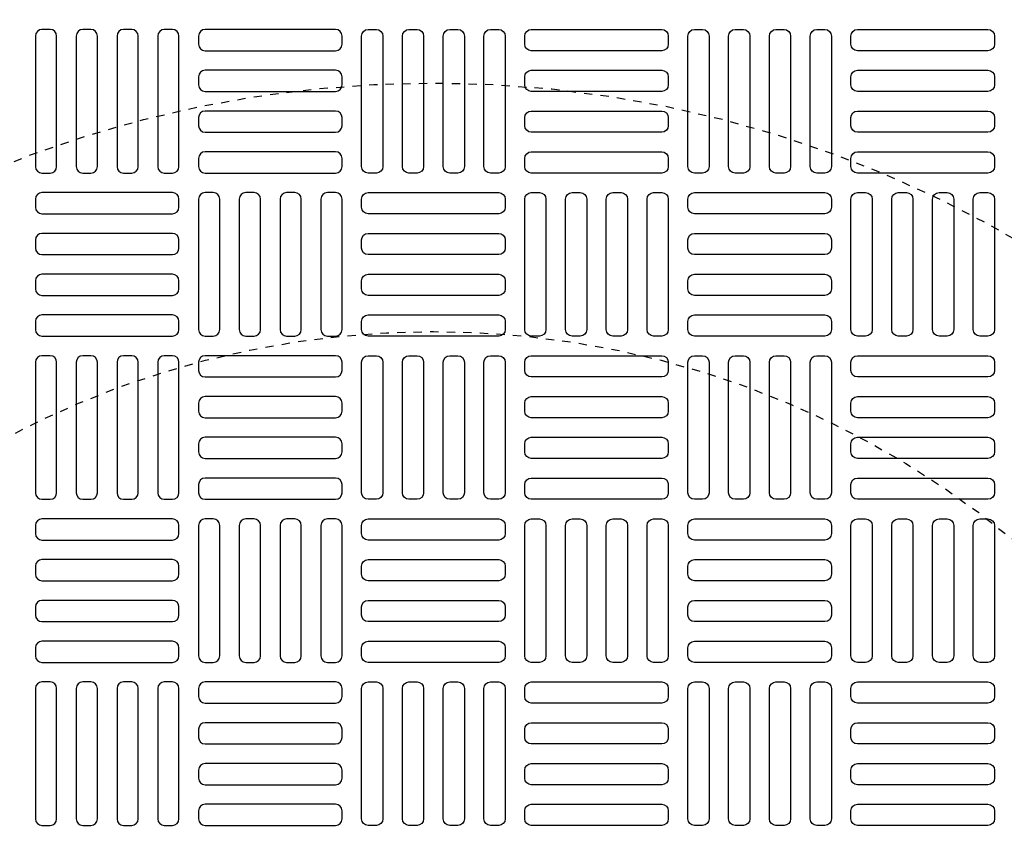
# Model space of a CAD drawing. Extents: x -169 to 6736, y -208 to 3022.
# Tile 446 of 656: x 1520 to 1532, y 1484 to 1494. Entities that reach past the tile are written whole.
import ezdxf

# ---------------------------------------------------------------- set-up
doc = ezdxf.new("R2010")
doc.units = 0
doc.header["$MEASUREMENT"] = 0
doc.linetypes.add('HIDDEN2', pattern=[0.28125, 0.1875, -0.09375])
doc.layers.get('DEFPOINTS').update_dxf_attribs({"linetype": 'CONTINUOUS'})
for name, color, linetype in [('TANK-MANHOLE-COVER-40', 2, 'CONTINUOUS'), ('TANK-MANHOLE-COVER-HATCH-40', 252, 'CONTINUOUS'), ('TANK-SLOPE', 3, 'CONTINUOUS')]:
    doc.layers.add(name, color=color, linetype=linetype)

msp = doc.modelspace()

# ---------------------------------------------------------------- linework, layer by layer
at = {"layer": 'DEFPOINTS', "color": 8, "linetype": 'HIDDEN2', "ltscale": 0.125}
msp.add_circle((1524.85787, 1479.01839), 14, dxfattribs=at)
msp.add_circle((1524.85787, 1479.01839), 14, dxfattribs=at)
at = {"layer": 'DEFPOINTS', "color": 8, "linetype": 'HIDDEN2', "ltscale": 0.5}
msp.add_circle((1524.85787, 1479.01839), 11, dxfattribs=at)
msp.add_circle((1524.85787, 1479.01839), 11, dxfattribs=at)
at = {"layer": 'TANK-MANHOLE-COVER-40', "color": 4, "linetype": 'Continuous'}
msp.add_circle((1524.85864, 1479.01839), 22.63902, dxfattribs=at)
at = {"layer": 'TANK-MANHOLE-COVER-40', "color": 1, "linetype": 'Continuous'}
msp.add_circle((1524.85864, 1479.01839), 22.44094, dxfattribs=at)
at = {"layer": 'TANK-MANHOLE-COVER-40', "color": 2, "linetype": 'Continuous'}
msp.add_circle((1524.85864, 1479.01839), 21.65354, dxfattribs=at)
at = {"layer": 'TANK-MANHOLE-COVER-HATCH-40', "linetype": 'Continuous', "flags": 128}
for points in [[(1520.23265, 1491.93178, 0.41421356), (1520.31139, 1492.01052), (1520.31139, 1493.58532, 0.41421356), (1520.23265, 1493.66406), (1520.13423, 1493.66406, 0.41421356), (1520.05549, 1493.58532), (1520.05549, 1492.01052, 0.41421356), (1520.13423, 1491.93178)], [(1520.72478, 1491.93178, 0.41421356), (1520.80352, 1492.01052), (1520.80352, 1493.58532, 0.41421356), (1520.72478, 1493.66406), (1520.62635, 1493.66406, 0.41421356), (1520.54761, 1493.58532), (1520.54761, 1492.01052, 0.41421356), (1520.62635, 1491.93178)], [(1521.2169, 1491.93178, 0.41421356), (1521.29564, 1492.01052), (1521.29564, 1493.58532, 0.41421356), (1521.2169, 1493.66406), (1521.11848, 1493.66406, 0.41421356), (1521.03974, 1493.58532), (1521.03974, 1492.01052, 0.41421356), (1521.11848, 1491.93178)], [(1521.70903, 1491.93178, 0.41421356), (1521.78777, 1492.01052), (1521.78777, 1493.58532, 0.41421356), (1521.70903, 1493.66406), (1521.6106, 1493.66406, 0.41421356), (1521.53186, 1493.58532), (1521.53186, 1492.01052, 0.41421356), (1521.6106, 1491.93178)], [(1522.02399, 1493.4869, 0.41421356), (1522.10273, 1493.40816), (1523.67753, 1493.40816, 0.41421356), (1523.75627, 1493.4869), (1523.75627, 1493.58532, 0.41421356), (1523.67753, 1493.66406), (1522.10273, 1493.66406, 0.41421356), (1522.02399, 1493.58532)], [(1524.07123, 1491.93178, -0.41421356), (1523.99249, 1492.01052), (1523.99249, 1493.58532, -0.41421356), (1524.07123, 1493.66406), (1524.16966, 1493.66406, -0.41421356), (1524.2484, 1493.58532), (1524.2484, 1492.01052, -0.41421356), (1524.16966, 1491.93178)], [(1524.56336, 1491.93178, -0.41421356), (1524.48462, 1492.01052), (1524.48462, 1493.58532, -0.41421356), (1524.56336, 1493.66406), (1524.66179, 1493.66406, -0.41421356), (1524.74053, 1493.58532), (1524.74053, 1492.01052, -0.41421356), (1524.66179, 1491.93178)], [(1525.05549, 1491.93178, -0.41421356), (1524.97675, 1492.01052), (1524.97675, 1493.58532, -0.41421356), (1525.05549, 1493.66406), (1525.15391, 1493.66406, -0.41421356), (1525.23265, 1493.58532), (1525.23265, 1492.01052, -0.41421356), (1525.15391, 1491.93178)], [(1525.54761, 1491.93178, -0.41421356), (1525.46887, 1492.01052), (1525.46887, 1493.58532, -0.41421356), (1525.54761, 1493.66406), (1525.64604, 1493.66406, -0.41421356), (1525.72478, 1493.58532), (1525.72478, 1492.01052, -0.41421356), (1525.64604, 1491.93178)], [(1527.69328, 1493.4869, -0.41421356), (1527.61454, 1493.40816), (1526.03974, 1493.40816, -0.41421356), (1525.961, 1493.4869), (1525.961, 1493.58532, -0.41421356), (1526.03974, 1493.66406), (1527.61454, 1493.66406, -0.41421356), (1527.69328, 1493.58532)], [(1528.00824, 1491.93178, -0.41421356), (1527.9295, 1492.01052), (1527.9295, 1493.58532, -0.41421356), (1528.00824, 1493.66406), (1528.10667, 1493.66406, -0.41421356), (1528.18541, 1493.58532), (1528.18541, 1492.01052, -0.41421356), (1528.10667, 1491.93178)], [(1528.50037, 1491.93178, -0.41421356), (1528.42163, 1492.01052), (1528.42163, 1493.58532, -0.41421356), (1528.50037, 1493.66406), (1528.59879, 1493.66406, -0.41421356), (1528.67753, 1493.58532), (1528.67753, 1492.01052, -0.41421356), (1528.59879, 1491.93178)], [(1528.99249, 1491.93178, -0.41421356), (1528.91375, 1492.01052), (1528.91375, 1493.58532, -0.41421356), (1528.99249, 1493.66406), (1529.09092, 1493.66406, -0.41421356), (1529.16966, 1493.58532), (1529.16966, 1492.01052, -0.41421356), (1529.09092, 1491.93178)], [(1529.48462, 1491.93178, -0.41421356), (1529.40588, 1492.01052), (1529.40588, 1493.58532, -0.41421356), (1529.48462, 1493.66406), (1529.58304, 1493.66406, -0.41421356), (1529.66179, 1493.58532), (1529.66179, 1492.01052, -0.41421356), (1529.58304, 1491.93178)], [(1531.63029, 1493.4869, -0.41421356), (1531.55155, 1493.40816), (1529.97675, 1493.40816, -0.41421356), (1529.89801, 1493.4869), (1529.89801, 1493.58532, -0.41421356), (1529.97675, 1493.66406), (1531.55155, 1493.66406, -0.41421356), (1531.63029, 1493.58532)], [(1522.02399, 1492.99477, 0.41421356), (1522.10273, 1492.91603), (1523.67753, 1492.91603, 0.41421356), (1523.75627, 1492.99477), (1523.75627, 1493.09319, 0.41421356), (1523.67753, 1493.17194), (1522.10273, 1493.17194, 0.41421356), (1522.02399, 1493.09319)], [(1527.69328, 1492.99477, -0.41421356), (1527.61454, 1492.91603), (1526.03974, 1492.91603, -0.41421356), (1525.961, 1492.99477), (1525.961, 1493.09319, -0.41421356), (1526.03974, 1493.17194), (1527.61454, 1493.17194, -0.41421356), (1527.69328, 1493.09319)], [(1531.63029, 1492.99477, -0.41421356), (1531.55155, 1492.91603), (1529.97675, 1492.91603, -0.41421356), (1529.89801, 1492.99477), (1529.89801, 1493.09319, -0.41421356), (1529.97675, 1493.17194), (1531.55155, 1493.17194, -0.41421356), (1531.63029, 1493.09319)], [(1522.02399, 1492.50264, 0.41421356), (1522.10273, 1492.4239), (1523.67753, 1492.4239, 0.41421356), (1523.75627, 1492.50264), (1523.75627, 1492.60107, 0.41421356), (1523.67753, 1492.67981), (1522.10273, 1492.67981, 0.41421356), (1522.02399, 1492.60107)], [(1527.69328, 1492.50264, -0.41421356), (1527.61454, 1492.4239), (1526.03974, 1492.4239, -0.41421356), (1525.961, 1492.50264), (1525.961, 1492.60107, -0.41421356), (1526.03974, 1492.67981), (1527.61454, 1492.67981, -0.41421356), (1527.69328, 1492.60107)], [(1531.63029, 1492.50264, -0.41421356), (1531.55155, 1492.4239), (1529.97675, 1492.4239, -0.41421356), (1529.89801, 1492.50264), (1529.89801, 1492.60107, -0.41421356), (1529.97675, 1492.67981), (1531.55155, 1492.67981, -0.41421356), (1531.63029, 1492.60107)], [(1522.02399, 1492.01052, 0.41421356), (1522.10273, 1491.93178), (1523.67753, 1491.93178, 0.41421356), (1523.75627, 1492.01052), (1523.75627, 1492.10894, 0.41421356), (1523.67753, 1492.18768), (1522.10273, 1492.18768, 0.41421356), (1522.02399, 1492.10894)], [(1527.69328, 1492.01052, -0.41421356), (1527.61454, 1491.93178), (1526.03974, 1491.93178, -0.41421356), (1525.961, 1492.01052), (1525.961, 1492.10894, -0.41421356), (1526.03974, 1492.18768), (1527.61454, 1492.18768, -0.41421356), (1527.69328, 1492.10894)], [(1531.63029, 1492.01052, -0.41421356), (1531.55155, 1491.93178), (1529.97675, 1491.93178, -0.41421356), (1529.89801, 1492.01052), (1529.89801, 1492.10894, -0.41421356), (1529.97675, 1492.18768), (1531.55155, 1492.18768, -0.41421356), (1531.63029, 1492.10894)], [(1521.78777, 1491.61682, 0.41421356), (1521.70903, 1491.69556), (1520.13423, 1491.69556, 0.41421356), (1520.05549, 1491.61682), (1520.05549, 1491.51839, 0.41421356), (1520.13423, 1491.43965), (1521.70903, 1491.43965, 0.41421356), (1521.78777, 1491.51839)], [(1522.20116, 1489.96327, 0.41421356), (1522.2799, 1490.04201), (1522.2799, 1491.61682, 0.41421356), (1522.20116, 1491.69556), (1522.10273, 1491.69556, 0.41421356), (1522.02399, 1491.61682), (1522.02399, 1490.04201, 0.41421356), (1522.10273, 1489.96327)], [(1522.69328, 1489.96327, 0.41421356), (1522.77202, 1490.04201), (1522.77202, 1491.61682, 0.41421356), (1522.69328, 1491.69556), (1522.59486, 1491.69556, 0.41421356), (1522.51612, 1491.61682), (1522.51612, 1490.04201, 0.41421356), (1522.59486, 1489.96327)], [(1523.18541, 1489.96327, 0.41421356), (1523.26415, 1490.04201), (1523.26415, 1491.61682, 0.41421356), (1523.18541, 1491.69556), (1523.08698, 1491.69556, 0.41421356), (1523.00824, 1491.61682), (1523.00824, 1490.04201, 0.41421356), (1523.08698, 1489.96327)], [(1523.67753, 1489.96327, 0.41421356), (1523.75627, 1490.04201), (1523.75627, 1491.61682, 0.41421356), (1523.67753, 1491.69556), (1523.57911, 1491.69556, 0.41421356), (1523.50037, 1491.61682), (1523.50037, 1490.04201, 0.41421356), (1523.57911, 1489.96327)], [(1523.99249, 1491.61682, -0.41421356), (1524.07123, 1491.69556), (1525.64604, 1491.69556, -0.41421356), (1525.72478, 1491.61682), (1525.72478, 1491.51839, -0.41421356), (1525.64604, 1491.43965), (1524.07123, 1491.43965, -0.41421356), (1523.99249, 1491.51839)], [(1526.03974, 1489.96327, -0.41421356), (1525.961, 1490.04201), (1525.961, 1491.61682, -0.41421356), (1526.03974, 1491.69556), (1526.13816, 1491.69556, -0.41421356), (1526.2169, 1491.61682), (1526.2169, 1490.04201, -0.41421356), (1526.13816, 1489.96327)], [(1526.53186, 1489.96327, -0.41421356), (1526.45312, 1490.04201), (1526.45312, 1491.61682, -0.41421356), (1526.53186, 1491.69556), (1526.63029, 1491.69556, -0.41421356), (1526.70903, 1491.61682), (1526.70903, 1490.04201, -0.41421356), (1526.63029, 1489.96327)], [(1527.02399, 1489.96327, -0.41421356), (1526.94525, 1490.04201), (1526.94525, 1491.61682, -0.41421356), (1527.02399, 1491.69556), (1527.12241, 1491.69556, -0.41421356), (1527.20116, 1491.61682), (1527.20116, 1490.04201, -0.41421356), (1527.12241, 1489.96327)], [(1527.51612, 1489.96327, -0.41421356), (1527.43738, 1490.04201), (1527.43738, 1491.61682, -0.41421356), (1527.51612, 1491.69556), (1527.61454, 1491.69556, -0.41421356), (1527.69328, 1491.61682), (1527.69328, 1490.04201, -0.41421356), (1527.61454, 1489.96327)], [(1527.9295, 1491.61682, -0.41421356), (1528.00824, 1491.69556), (1529.58304, 1491.69556, -0.41421356), (1529.66179, 1491.61682), (1529.66179, 1491.51839, -0.41421356), (1529.58304, 1491.43965), (1528.00824, 1491.43965, -0.41421356), (1527.9295, 1491.51839)], [(1529.97675, 1489.96327, -0.41421356), (1529.89801, 1490.04201), (1529.89801, 1491.61682, -0.41421356), (1529.97675, 1491.69556), (1530.07517, 1491.69556, -0.41421356), (1530.15391, 1491.61682), (1530.15391, 1490.04201, -0.41421356), (1530.07517, 1489.96327)], [(1530.46887, 1489.96327, -0.41421356), (1530.39013, 1490.04201), (1530.39013, 1491.61682, -0.41421356), (1530.46887, 1491.69556), (1530.5673, 1491.69556, -0.41421356), (1530.64604, 1491.61682), (1530.64604, 1490.04201, -0.41421356), (1530.5673, 1489.96327)], [(1530.961, 1489.96327, -0.41421356), (1530.88226, 1490.04201), (1530.88226, 1491.61682, -0.41421356), (1530.961, 1491.69556), (1531.05942, 1491.69556, -0.41421356), (1531.13816, 1491.61682), (1531.13816, 1490.04201, -0.41421356), (1531.05942, 1489.96327)], [(1531.45312, 1489.96327, -0.41421356), (1531.37438, 1490.04201), (1531.37438, 1491.61682, -0.41421356), (1531.45312, 1491.69556), (1531.55155, 1491.69556, -0.41421356), (1531.63029, 1491.61682), (1531.63029, 1490.04201, -0.41421356), (1531.55155, 1489.96327)], [(1521.78777, 1491.12469, 0.41421356), (1521.70903, 1491.20343), (1520.13423, 1491.20343, 0.41421356), (1520.05549, 1491.12469), (1520.05549, 1491.02627, 0.41421356), (1520.13423, 1490.94753), (1521.70903, 1490.94753, 0.41421356), (1521.78777, 1491.02627)], [(1523.99249, 1491.12469, -0.41421356), (1524.07123, 1491.20343), (1525.64604, 1491.20343, -0.41421356), (1525.72478, 1491.12469), (1525.72478, 1491.02627, -0.41421356), (1525.64604, 1490.94753), (1524.07123, 1490.94753, -0.41421356), (1523.99249, 1491.02627)], [(1527.9295, 1491.12469, -0.41421356), (1528.00824, 1491.20343), (1529.58304, 1491.20343, -0.41421356), (1529.66179, 1491.12469), (1529.66179, 1491.02627, -0.41421356), (1529.58304, 1490.94753), (1528.00824, 1490.94753, -0.41421356), (1527.9295, 1491.02627)], [(1521.78777, 1490.63256, 0.41421356), (1521.70903, 1490.71131), (1520.13423, 1490.71131, 0.41421356), (1520.05549, 1490.63256), (1520.05549, 1490.53414, 0.41421356), (1520.13423, 1490.4554), (1521.70903, 1490.4554, 0.41421356), (1521.78777, 1490.53414)], [(1523.99249, 1490.63256, -0.41421356), (1524.07123, 1490.71131), (1525.64604, 1490.71131, -0.41421356), (1525.72478, 1490.63256), (1525.72478, 1490.53414, -0.41421356), (1525.64604, 1490.4554), (1524.07123, 1490.4554, -0.41421356), (1523.99249, 1490.53414)], [(1527.9295, 1490.63256, -0.41421356), (1528.00824, 1490.71131), (1529.58304, 1490.71131, -0.41421356), (1529.66179, 1490.63256), (1529.66179, 1490.53414, -0.41421356), (1529.58304, 1490.4554), (1528.00824, 1490.4554, -0.41421356), (1527.9295, 1490.53414)], [(1521.78777, 1490.14044, 0.41421356), (1521.70903, 1490.21918), (1520.13423, 1490.21918, 0.41421356), (1520.05549, 1490.14044), (1520.05549, 1490.04201, 0.41421356), (1520.13423, 1489.96327), (1521.70903, 1489.96327, 0.41421356), (1521.78777, 1490.04201)], [(1523.99249, 1490.14044, -0.41421356), (1524.07123, 1490.21918), (1525.64604, 1490.21918, -0.41421356), (1525.72478, 1490.14044), (1525.72478, 1490.04201, -0.41421356), (1525.64604, 1489.96327), (1524.07123, 1489.96327, -0.41421356), (1523.99249, 1490.04201)], [(1527.9295, 1490.14044, -0.41421356), (1528.00824, 1490.21918), (1529.58304, 1490.21918, -0.41421356), (1529.66179, 1490.14044), (1529.66179, 1490.04201, -0.41421356), (1529.58304, 1489.96327), (1528.00824, 1489.96327, -0.41421356), (1527.9295, 1490.04201)], [(1520.23265, 1487.99477, 0.41421356), (1520.31139, 1488.07351), (1520.31139, 1489.64831, 0.41421356), (1520.23265, 1489.72705), (1520.13423, 1489.72705, 0.41421356), (1520.05549, 1489.64831), (1520.05549, 1488.07351, 0.41421356), (1520.13423, 1487.99477)], [(1520.72478, 1487.99477, 0.41421356), (1520.80352, 1488.07351), (1520.80352, 1489.64831, 0.41421356), (1520.72478, 1489.72705), (1520.62635, 1489.72705, 0.41421356), (1520.54761, 1489.64831), (1520.54761, 1488.07351, 0.41421356), (1520.62635, 1487.99477)], [(1521.2169, 1487.99477, 0.41421356), (1521.29564, 1488.07351), (1521.29564, 1489.64831, 0.41421356), (1521.2169, 1489.72705), (1521.11848, 1489.72705, 0.41421356), (1521.03974, 1489.64831), (1521.03974, 1488.07351, 0.41421356), (1521.11848, 1487.99477)], [(1521.70903, 1487.99477, 0.41421356), (1521.78777, 1488.07351), (1521.78777, 1489.64831, 0.41421356), (1521.70903, 1489.72705), (1521.6106, 1489.72705, 0.41421356), (1521.53186, 1489.64831), (1521.53186, 1488.07351, 0.41421356), (1521.6106, 1487.99477)], [(1522.02399, 1489.54989, 0.41421356), (1522.10273, 1489.47115), (1523.67753, 1489.47115, 0.41421356), (1523.75627, 1489.54989), (1523.75627, 1489.64831, 0.41421356), (1523.67753, 1489.72705), (1522.10273, 1489.72705, 0.41421356), (1522.02399, 1489.64831)], [(1524.07123, 1487.99477, -0.41421356), (1523.99249, 1488.07351), (1523.99249, 1489.64831, -0.41421356), (1524.07123, 1489.72705), (1524.16966, 1489.72705, -0.41421356), (1524.2484, 1489.64831), (1524.2484, 1488.07351, -0.41421356), (1524.16966, 1487.99477)], [(1524.56336, 1487.99477, -0.41421356), (1524.48462, 1488.07351), (1524.48462, 1489.64831, -0.41421356), (1524.56336, 1489.72705), (1524.66179, 1489.72705, -0.41421356), (1524.74053, 1489.64831), (1524.74053, 1488.07351, -0.41421356), (1524.66179, 1487.99477)], [(1525.05549, 1487.99477, -0.41421356), (1524.97675, 1488.07351), (1524.97675, 1489.64831, -0.41421356), (1525.05549, 1489.72705), (1525.15391, 1489.72705, -0.41421356), (1525.23265, 1489.64831), (1525.23265, 1488.07351, -0.41421356), (1525.15391, 1487.99477)], [(1525.54761, 1487.99477, -0.41421356), (1525.46887, 1488.07351), (1525.46887, 1489.64831, -0.41421356), (1525.54761, 1489.72705), (1525.64604, 1489.72705, -0.41421356), (1525.72478, 1489.64831), (1525.72478, 1488.07351, -0.41421356), (1525.64604, 1487.99477)], [(1527.69328, 1489.54989, -0.41421356), (1527.61454, 1489.47115), (1526.03974, 1489.47115, -0.41421356), (1525.961, 1489.54989), (1525.961, 1489.64831, -0.41421356), (1526.03974, 1489.72705), (1527.61454, 1489.72705, -0.41421356), (1527.69328, 1489.64831)], [(1528.00824, 1487.99477, -0.41421356), (1527.9295, 1488.07351), (1527.9295, 1489.64831, -0.41421356), (1528.00824, 1489.72705), (1528.10667, 1489.72705, -0.41421356), (1528.18541, 1489.64831), (1528.18541, 1488.07351, -0.41421356), (1528.10667, 1487.99477)], [(1528.50037, 1487.99477, -0.41421356), (1528.42163, 1488.07351), (1528.42163, 1489.64831, -0.41421356), (1528.50037, 1489.72705), (1528.59879, 1489.72705, -0.41421356), (1528.67753, 1489.64831), (1528.67753, 1488.07351, -0.41421356), (1528.59879, 1487.99477)], [(1528.99249, 1487.99477, -0.41421356), (1528.91375, 1488.07351), (1528.91375, 1489.64831, -0.41421356), (1528.99249, 1489.72705), (1529.09092, 1489.72705, -0.41421356), (1529.16966, 1489.64831), (1529.16966, 1488.07351, -0.41421356), (1529.09092, 1487.99477)], [(1529.48462, 1487.99477, -0.41421356), (1529.40588, 1488.07351), (1529.40588, 1489.64831, -0.41421356), (1529.48462, 1489.72705), (1529.58304, 1489.72705, -0.41421356), (1529.66179, 1489.64831), (1529.66179, 1488.07351, -0.41421356), (1529.58304, 1487.99477)], [(1531.63029, 1489.54989, -0.41421356), (1531.55155, 1489.47115), (1529.97675, 1489.47115, -0.41421356), (1529.89801, 1489.54989), (1529.89801, 1489.64831, -0.41421356), (1529.97675, 1489.72705), (1531.55155, 1489.72705, -0.41421356), (1531.63029, 1489.64831)], [(1522.02399, 1489.05776, 0.41421356), (1522.10273, 1488.97902), (1523.67753, 1488.97902, 0.41421356), (1523.75627, 1489.05776), (1523.75627, 1489.15619, 0.41421356), (1523.67753, 1489.23493), (1522.10273, 1489.23493, 0.41421356), (1522.02399, 1489.15619)], [(1527.69328, 1489.05776, -0.41421356), (1527.61454, 1488.97902), (1526.03974, 1488.97902, -0.41421356), (1525.961, 1489.05776), (1525.961, 1489.15619, -0.41421356), (1526.03974, 1489.23493), (1527.61454, 1489.23493, -0.41421356), (1527.69328, 1489.15619)], [(1531.63029, 1489.05776, -0.41421356), (1531.55155, 1488.97902), (1529.97675, 1488.97902, -0.41421356), (1529.89801, 1489.05776), (1529.89801, 1489.15619, -0.41421356), (1529.97675, 1489.23493), (1531.55155, 1489.23493, -0.41421356), (1531.63029, 1489.15619)], [(1522.02399, 1488.56564, 0.41421356), (1522.10273, 1488.4869), (1523.67753, 1488.4869, 0.41421356), (1523.75627, 1488.56564), (1523.75627, 1488.66406, 0.41421356), (1523.67753, 1488.7428), (1522.10273, 1488.7428, 0.41421356), (1522.02399, 1488.66406)], [(1527.69328, 1488.56564, -0.41421356), (1527.61454, 1488.4869), (1526.03974, 1488.4869, -0.41421356), (1525.961, 1488.56564), (1525.961, 1488.66406, -0.41421356), (1526.03974, 1488.7428), (1527.61454, 1488.7428, -0.41421356), (1527.69328, 1488.66406)], [(1531.63029, 1488.56564, -0.41421356), (1531.55155, 1488.4869), (1529.97675, 1488.4869, -0.41421356), (1529.89801, 1488.56564), (1529.89801, 1488.66406, -0.41421356), (1529.97675, 1488.7428), (1531.55155, 1488.7428, -0.41421356), (1531.63029, 1488.66406)], [(1522.02399, 1488.07351, 0.41421356), (1522.10273, 1487.99477), (1523.67753, 1487.99477, 0.41421356), (1523.75627, 1488.07351), (1523.75627, 1488.17194, 0.41421356), (1523.67753, 1488.25068), (1522.10273, 1488.25068, 0.41421356), (1522.02399, 1488.17194)], [(1527.69328, 1488.07351, -0.41421356), (1527.61454, 1487.99477), (1526.03974, 1487.99477, -0.41421356), (1525.961, 1488.07351), (1525.961, 1488.17194, -0.41421356), (1526.03974, 1488.25068), (1527.61454, 1488.25068, -0.41421356), (1527.69328, 1488.17194)], [(1531.63029, 1488.07351, -0.41421356), (1531.55155, 1487.99477), (1529.97675, 1487.99477, -0.41421356), (1529.89801, 1488.07351), (1529.89801, 1488.17194, -0.41421356), (1529.97675, 1488.25068), (1531.55155, 1488.25068, -0.41421356), (1531.63029, 1488.17194)], [(1521.78777, 1487.67981, 0.41421356), (1521.70903, 1487.75855), (1520.13423, 1487.75855, 0.41421356), (1520.05549, 1487.67981), (1520.05549, 1487.58138, 0.41421356), (1520.13423, 1487.50264), (1521.70903, 1487.50264, 0.41421356), (1521.78777, 1487.58138)], [(1522.20116, 1486.02627, 0.41421356), (1522.2799, 1486.10501), (1522.2799, 1487.67981, 0.41421356), (1522.20116, 1487.75855), (1522.10273, 1487.75855, 0.41421356), (1522.02399, 1487.67981), (1522.02399, 1486.10501, 0.41421356), (1522.10273, 1486.02627)], [(1522.69328, 1486.02627, 0.41421356), (1522.77202, 1486.10501), (1522.77202, 1487.67981, 0.41421356), (1522.69328, 1487.75855), (1522.59486, 1487.75855, 0.41421356), (1522.51612, 1487.67981), (1522.51612, 1486.10501, 0.41421356), (1522.59486, 1486.02627)], [(1523.18541, 1486.02627, 0.41421356), (1523.26415, 1486.10501), (1523.26415, 1487.67981, 0.41421356), (1523.18541, 1487.75855), (1523.08698, 1487.75855, 0.41421356), (1523.00824, 1487.67981), (1523.00824, 1486.10501, 0.41421356), (1523.08698, 1486.02627)], [(1523.67753, 1486.02627, 0.41421356), (1523.75627, 1486.10501), (1523.75627, 1487.67981, 0.41421356), (1523.67753, 1487.75855), (1523.57911, 1487.75855, 0.41421356), (1523.50037, 1487.67981), (1523.50037, 1486.10501, 0.41421356), (1523.57911, 1486.02627)], [(1523.99249, 1487.67981, -0.41421356), (1524.07123, 1487.75855), (1525.64604, 1487.75855, -0.41421356), (1525.72478, 1487.67981), (1525.72478, 1487.58138, -0.41421356), (1525.64604, 1487.50264), (1524.07123, 1487.50264, -0.41421356), (1523.99249, 1487.58138)], [(1526.03974, 1486.02627, -0.41421356), (1525.961, 1486.10501), (1525.961, 1487.67981, -0.41421356), (1526.03974, 1487.75855), (1526.13816, 1487.75855, -0.41421356), (1526.2169, 1487.67981), (1526.2169, 1486.10501, -0.41421356), (1526.13816, 1486.02627)], [(1526.53186, 1486.02627, -0.41421356), (1526.45312, 1486.10501), (1526.45312, 1487.67981, -0.41421356), (1526.53186, 1487.75855), (1526.63029, 1487.75855, -0.41421356), (1526.70903, 1487.67981), (1526.70903, 1486.10501, -0.41421356), (1526.63029, 1486.02627)], [(1527.02399, 1486.02627, -0.41421356), (1526.94525, 1486.10501), (1526.94525, 1487.67981, -0.41421356), (1527.02399, 1487.75855), (1527.12241, 1487.75855, -0.41421356), (1527.20116, 1487.67981), (1527.20116, 1486.10501, -0.41421356), (1527.12241, 1486.02627)], [(1527.51612, 1486.02627, -0.41421356), (1527.43738, 1486.10501), (1527.43738, 1487.67981, -0.41421356), (1527.51612, 1487.75855), (1527.61454, 1487.75855, -0.41421356), (1527.69328, 1487.67981), (1527.69328, 1486.10501, -0.41421356), (1527.61454, 1486.02627)], [(1527.9295, 1487.67981, -0.41421356), (1528.00824, 1487.75855), (1529.58304, 1487.75855, -0.41421356), (1529.66179, 1487.67981), (1529.66179, 1487.58138, -0.41421356), (1529.58304, 1487.50264), (1528.00824, 1487.50264, -0.41421356), (1527.9295, 1487.58138)], [(1529.97675, 1486.02627, -0.41421356), (1529.89801, 1486.10501), (1529.89801, 1487.67981, -0.41421356), (1529.97675, 1487.75855), (1530.07517, 1487.75855, -0.41421356), (1530.15391, 1487.67981), (1530.15391, 1486.10501, -0.41421356), (1530.07517, 1486.02627)], [(1530.46887, 1486.02627, -0.41421356), (1530.39013, 1486.10501), (1530.39013, 1487.67981, -0.41421356), (1530.46887, 1487.75855), (1530.5673, 1487.75855, -0.41421356), (1530.64604, 1487.67981), (1530.64604, 1486.10501, -0.41421356), (1530.5673, 1486.02627)], [(1530.961, 1486.02627, -0.41421356), (1530.88226, 1486.10501), (1530.88226, 1487.67981, -0.41421356), (1530.961, 1487.75855), (1531.05942, 1487.75855, -0.41421356), (1531.13816, 1487.67981), (1531.13816, 1486.10501, -0.41421356), (1531.05942, 1486.02627)], [(1531.45312, 1486.02627, -0.41421356), (1531.37438, 1486.10501), (1531.37438, 1487.67981, -0.41421356), (1531.45312, 1487.75855), (1531.55155, 1487.75855, -0.41421356), (1531.63029, 1487.67981), (1531.63029, 1486.10501, -0.41421356), (1531.55155, 1486.02627)], [(1521.78777, 1487.18768, 0.41421356), (1521.70903, 1487.26642), (1520.13423, 1487.26642, 0.41421356), (1520.05549, 1487.18768), (1520.05549, 1487.08926, 0.41421356), (1520.13423, 1487.01052), (1521.70903, 1487.01052, 0.41421356), (1521.78777, 1487.08926)], [(1523.99249, 1487.18768, -0.41421356), (1524.07123, 1487.26642), (1525.64604, 1487.26642, -0.41421356), (1525.72478, 1487.18768), (1525.72478, 1487.08926, -0.41421356), (1525.64604, 1487.01052), (1524.07123, 1487.01052, -0.41421356), (1523.99249, 1487.08926)], [(1527.9295, 1487.18768, -0.41421356), (1528.00824, 1487.26642), (1529.58304, 1487.26642, -0.41421356), (1529.66179, 1487.18768), (1529.66179, 1487.08926, -0.41421356), (1529.58304, 1487.01052), (1528.00824, 1487.01052, -0.41421356), (1527.9295, 1487.08926)], [(1521.78777, 1486.69556, 0.41421356), (1521.70903, 1486.7743), (1520.13423, 1486.7743, 0.41421356), (1520.05549, 1486.69556), (1520.05549, 1486.59713, 0.41421356), (1520.13423, 1486.51839), (1521.70903, 1486.51839, 0.41421356), (1521.78777, 1486.59713)], [(1523.99249, 1486.69556, -0.41421356), (1524.07123, 1486.7743), (1525.64604, 1486.7743, -0.41421356), (1525.72478, 1486.69556), (1525.72478, 1486.59713, -0.41421356), (1525.64604, 1486.51839), (1524.07123, 1486.51839, -0.41421356), (1523.99249, 1486.59713)], [(1527.9295, 1486.69556, -0.41421356), (1528.00824, 1486.7743), (1529.58304, 1486.7743, -0.41421356), (1529.66179, 1486.69556), (1529.66179, 1486.59713, -0.41421356), (1529.58304, 1486.51839), (1528.00824, 1486.51839, -0.41421356), (1527.9295, 1486.59713)], [(1521.78777, 1486.20343, 0.41421356), (1521.70903, 1486.28217), (1520.13423, 1486.28217, 0.41421356), (1520.05549, 1486.20343), (1520.05549, 1486.10501, 0.41421356), (1520.13423, 1486.02627), (1521.70903, 1486.02627, 0.41421356), (1521.78777, 1486.10501)], [(1523.99249, 1486.20343, -0.41421356), (1524.07123, 1486.28217), (1525.64604, 1486.28217, -0.41421356), (1525.72478, 1486.20343), (1525.72478, 1486.10501, -0.41421356), (1525.64604, 1486.02627), (1524.07123, 1486.02627, -0.41421356), (1523.99249, 1486.10501)], [(1527.9295, 1486.20343, -0.41421356), (1528.00824, 1486.28217), (1529.58304, 1486.28217, -0.41421356), (1529.66179, 1486.20343), (1529.66179, 1486.10501, -0.41421356), (1529.58304, 1486.02627), (1528.00824, 1486.02627, -0.41421356), (1527.9295, 1486.10501)], [(1520.23265, 1484.05776, 0.41421356), (1520.31139, 1484.1365), (1520.31139, 1485.71131, 0.41421356), (1520.23265, 1485.79005), (1520.13423, 1485.79005, 0.41421356), (1520.05549, 1485.71131), (1520.05549, 1484.1365, 0.41421356), (1520.13423, 1484.05776)], [(1520.72478, 1484.05776, 0.41421356), (1520.80352, 1484.1365), (1520.80352, 1485.71131, 0.41421356), (1520.72478, 1485.79005), (1520.62635, 1485.79005, 0.41421356), (1520.54761, 1485.71131), (1520.54761, 1484.1365, 0.41421356), (1520.62635, 1484.05776)], [(1521.2169, 1484.05776, 0.41421356), (1521.29564, 1484.1365), (1521.29564, 1485.71131, 0.41421356), (1521.2169, 1485.79005), (1521.11848, 1485.79005, 0.41421356), (1521.03974, 1485.71131), (1521.03974, 1484.1365, 0.41421356), (1521.11848, 1484.05776)], [(1521.70903, 1484.05776, 0.41421356), (1521.78777, 1484.1365), (1521.78777, 1485.71131, 0.41421356), (1521.70903, 1485.79005), (1521.6106, 1485.79005, 0.41421356), (1521.53186, 1485.71131), (1521.53186, 1484.1365, 0.41421356), (1521.6106, 1484.05776)], [(1522.02399, 1485.61288, 0.41421356), (1522.10273, 1485.53414), (1523.67753, 1485.53414, 0.41421356), (1523.75627, 1485.61288), (1523.75627, 1485.71131, 0.41421356), (1523.67753, 1485.79005), (1522.10273, 1485.79005, 0.41421356), (1522.02399, 1485.71131)], [(1524.07123, 1484.05776, -0.41421356), (1523.99249, 1484.1365), (1523.99249, 1485.71131, -0.41421356), (1524.07123, 1485.79005), (1524.16966, 1485.79005, -0.41421356), (1524.2484, 1485.71131), (1524.2484, 1484.1365, -0.41421356), (1524.16966, 1484.05776)], [(1524.56336, 1484.05776, -0.41421356), (1524.48462, 1484.1365), (1524.48462, 1485.71131, -0.41421356), (1524.56336, 1485.79005), (1524.66179, 1485.79005, -0.41421356), (1524.74053, 1485.71131), (1524.74053, 1484.1365, -0.41421356), (1524.66179, 1484.05776)], [(1525.05549, 1484.05776, -0.41421356), (1524.97675, 1484.1365), (1524.97675, 1485.71131, -0.41421356), (1525.05549, 1485.79005), (1525.15391, 1485.79005, -0.41421356), (1525.23265, 1485.71131), (1525.23265, 1484.1365, -0.41421356), (1525.15391, 1484.05776)], [(1525.54761, 1484.05776, -0.41421356), (1525.46887, 1484.1365), (1525.46887, 1485.71131, -0.41421356), (1525.54761, 1485.79005), (1525.64604, 1485.79005, -0.41421356), (1525.72478, 1485.71131), (1525.72478, 1484.1365, -0.41421356), (1525.64604, 1484.05776)], [(1527.69328, 1485.61288, -0.41421356), (1527.61454, 1485.53414), (1526.03974, 1485.53414, -0.41421356), (1525.961, 1485.61288), (1525.961, 1485.71131, -0.41421356), (1526.03974, 1485.79005), (1527.61454, 1485.79005, -0.41421356), (1527.69328, 1485.71131)], [(1528.00824, 1484.05776, -0.41421356), (1527.9295, 1484.1365), (1527.9295, 1485.71131, -0.41421356), (1528.00824, 1485.79005), (1528.10667, 1485.79005, -0.41421356), (1528.18541, 1485.71131), (1528.18541, 1484.1365, -0.41421356), (1528.10667, 1484.05776)], [(1528.50037, 1484.05776, -0.41421356), (1528.42163, 1484.1365), (1528.42163, 1485.71131, -0.41421356), (1528.50037, 1485.79005), (1528.59879, 1485.79005, -0.41421356), (1528.67753, 1485.71131), (1528.67753, 1484.1365, -0.41421356), (1528.59879, 1484.05776)], [(1528.99249, 1484.05776, -0.41421356), (1528.91375, 1484.1365), (1528.91375, 1485.71131, -0.41421356), (1528.99249, 1485.79005), (1529.09092, 1485.79005, -0.41421356), (1529.16966, 1485.71131), (1529.16966, 1484.1365, -0.41421356), (1529.09092, 1484.05776)], [(1529.48462, 1484.05776, -0.41421356), (1529.40588, 1484.1365), (1529.40588, 1485.71131, -0.41421356), (1529.48462, 1485.79005), (1529.58304, 1485.79005, -0.41421356), (1529.66179, 1485.71131), (1529.66179, 1484.1365, -0.41421356), (1529.58304, 1484.05776)], [(1531.63029, 1485.61288, -0.41421356), (1531.55155, 1485.53414), (1529.97675, 1485.53414, -0.41421356), (1529.89801, 1485.61288), (1529.89801, 1485.71131, -0.41421356), (1529.97675, 1485.79005), (1531.55155, 1485.79005, -0.41421356), (1531.63029, 1485.71131)], [(1522.02399, 1485.12075, 0.41421356), (1522.10273, 1485.04201), (1523.67753, 1485.04201, 0.41421356), (1523.75627, 1485.12075), (1523.75627, 1485.21918, 0.41421356), (1523.67753, 1485.29792), (1522.10273, 1485.29792, 0.41421356), (1522.02399, 1485.21918)], [(1527.69328, 1485.12075, -0.41421356), (1527.61454, 1485.04201), (1526.03974, 1485.04201, -0.41421356), (1525.961, 1485.12075), (1525.961, 1485.21918, -0.41421356), (1526.03974, 1485.29792), (1527.61454, 1485.29792, -0.41421356), (1527.69328, 1485.21918)], [(1531.63029, 1485.12075, -0.41421356), (1531.55155, 1485.04201), (1529.97675, 1485.04201, -0.41421356), (1529.89801, 1485.12075), (1529.89801, 1485.21918, -0.41421356), (1529.97675, 1485.29792), (1531.55155, 1485.29792, -0.41421356), (1531.63029, 1485.21918)], [(1522.02399, 1484.62863, 0.41421356), (1522.10273, 1484.54989), (1523.67753, 1484.54989, 0.41421356), (1523.75627, 1484.62863), (1523.75627, 1484.72705, 0.41421356), (1523.67753, 1484.80579), (1522.10273, 1484.80579, 0.41421356), (1522.02399, 1484.72705)], [(1527.69328, 1484.62863, -0.41421356), (1527.61454, 1484.54989), (1526.03974, 1484.54989, -0.41421356), (1525.961, 1484.62863), (1525.961, 1484.72705, -0.41421356), (1526.03974, 1484.80579), (1527.61454, 1484.80579, -0.41421356), (1527.69328, 1484.72705)], [(1531.63029, 1484.62863, -0.41421356), (1531.55155, 1484.54989), (1529.97675, 1484.54989, -0.41421356), (1529.89801, 1484.62863), (1529.89801, 1484.72705, -0.41421356), (1529.97675, 1484.80579), (1531.55155, 1484.80579, -0.41421356), (1531.63029, 1484.72705)], [(1522.02399, 1484.1365, 0.41421356), (1522.10273, 1484.05776), (1523.67753, 1484.05776, 0.41421356), (1523.75627, 1484.1365), (1523.75627, 1484.23493, 0.41421356), (1523.67753, 1484.31367), (1522.10273, 1484.31367, 0.41421356), (1522.02399, 1484.23493)], [(1527.69328, 1484.1365, -0.41421356), (1527.61454, 1484.05776), (1526.03974, 1484.05776, -0.41421356), (1525.961, 1484.1365), (1525.961, 1484.23493, -0.41421356), (1526.03974, 1484.31367), (1527.61454, 1484.31367, -0.41421356), (1527.69328, 1484.23493)], [(1531.63029, 1484.1365, -0.41421356), (1531.55155, 1484.05776), (1529.97675, 1484.05776, -0.41421356), (1529.89801, 1484.1365), (1529.89801, 1484.23493, -0.41421356), (1529.97675, 1484.31367), (1531.55155, 1484.31367, -0.41421356), (1531.63029, 1484.23493)]]:
    msp.add_lwpolyline(points, format="xyb", close=True, dxfattribs=at)
at = {"layer": 'TANK-SLOPE'}
msp.add_lwpolyline([(1587.79289, 1496.32826, -0.74436939), (1587.79335, 1461.71019), (1534.79806, 1445.83602, -1.34341903), (1534.79718, 1512.20103)], format="xyb", close=True, dxfattribs=at)

doc.saveas('drawing.dxf')
